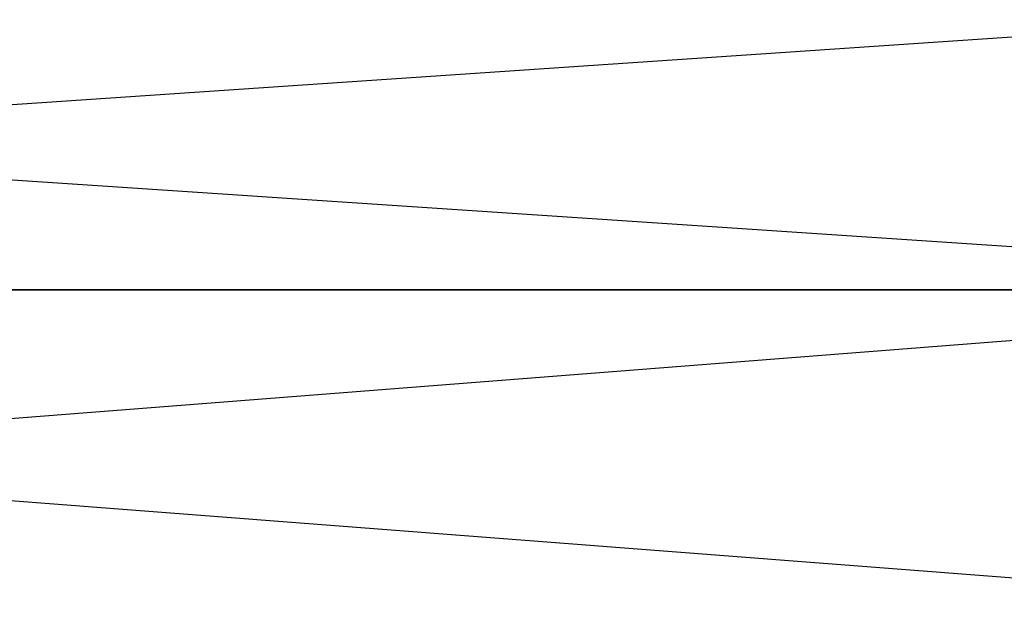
# Model space of a CAD drawing. Header units: centimetres. Extents: x 0.1 to 26.3, y 0 to 13.2.
# Tile 570 of 656: x 3.20701 to 3.21527, y 13.23566 to 13.24054. Entities that reach past the tile are written whole.
import ezdxf

# ---------------------------------------------------------------- set-up
doc = ezdxf.new("R2010")
doc.units = ezdxf.units.CM
doc.header["$LTSCALE"] = 2.54
doc.layers.get('0').update_dxf_attribs({"color": 13})

# ---------------------------------------------------------------- blocks, each defined once
blk = doc.blocks.new('Pojemnik na r_czniki papierowe CRESTO.STL')
at = {"color": 0}
for p, q in [((3.1838007, 13.2407333, 29.3414764), (3.2207932, 13.238269, 29.3397888)), ((3.1838007, 13.2407333, 19.041478), (3.2207932, 13.238269, 19.0397888)), ((3.2204258, 13.2407333, 28.3626495), (3.1839848, 13.238269, 28.3560638)), ((3.2204258, 13.2407333, 18.0626495), (3.1839848, 13.238269, 18.0560638)), ((3.2207932, 13.238269, 29.3397888), (3.1839848, 13.238269, 29.3439362)), ((3.1839848, 13.238269, 29.3439362), (3.2210911, 13.2354126, 29.3417664)), ((3.1839848, 13.238269, 28.3560638), (3.2207932, 13.238269, 28.3602112)), ((3.2207932, 13.238269, 19.0397888), (3.1839848, 13.238269, 19.0439362)), ((3.1839848, 13.238269, 19.0439362), (3.2210911, 13.2354126, 19.0417664)), ((3.1839848, 13.238269, 18.0560638), (3.2207932, 13.238269, 18.0602112)), ((3.2207932, 13.238269, 28.3602112), (3.1841343, 13.2354126, 28.354071)), ((3.2207932, 13.238269, 18.0602112), (3.1841343, 13.2354126, 18.0540695))]:
    blk.add_line(p, q, dxfattribs=at)

msp = doc.modelspace()

# ---------------------------------------------------------------- block references
at = {"color": 0}
msp.add_blockref('Pojemnik na r_czniki papierowe CRESTO.STL', (0, 0), dxfattribs=at)

doc.saveas('drawing.dxf')
